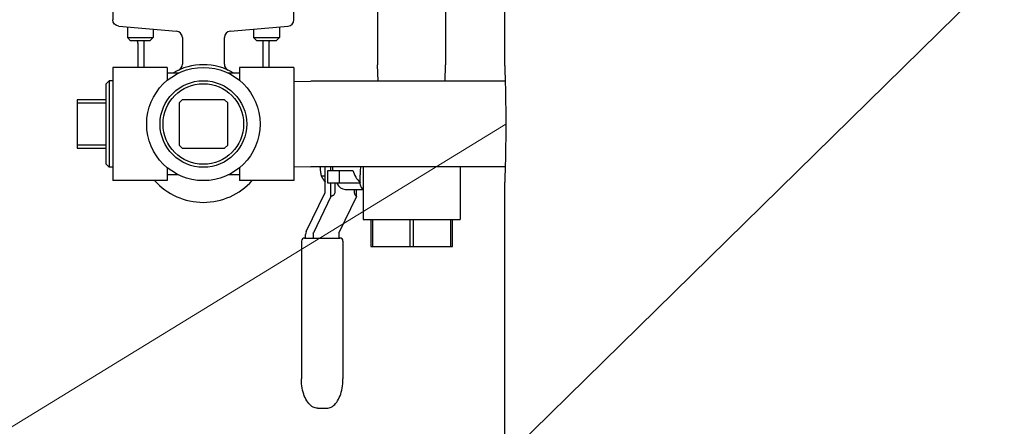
# Model space of a CAD drawing. Header units: inches. Extents: x 1 to 669, y 0 to 417.
# Tile 361 of 448: x 510 to 529, y 208 to 216. Entities that reach past the tile are written whole.
import ezdxf

# ---------------------------------------------------------------- set-up
doc = ezdxf.new("R2010")
doc.units = ezdxf.units.IN
doc.header["$LTSCALE"] = 12
doc.header["$MEASUREMENT"] = 0
doc.header["$PDMODE"] = 1
doc.layers.get('0').update_dxf_attribs({"linetype": 'CONTINUOUS'})
doc.layers.get('Defpoints').update_dxf_attribs({"linetype": 'CONTINUOUS'})
doc.layers.add('D', color=2, linetype='CONTINUOUS')
doc.layers.add('Q', color=4, linetype='CONTINUOUS')
doc.layers.add('Leader', color=41, linetype='CONTINUOUS', lineweight=13)
doc.styles.get("Standard").update_dxf_attribs({"font": 'SIMPLEX.SHX', "width": 0.875})
doc.dimstyles.new('STANDARD$0', dxfattribs={"dimscale": 32, "dimtxt": 0.09375, "dimasz": 0.0625, "dimexe": 0.03125, "dimexo": 0.03125, "dimgap": 0.03125, "dimtad": 1, "dimtih": 1, "dimtoh": 1, "dimdec": 4, "dimzin": 12, "dimdsep": 46, "dimlunit": 5, "dimtxsty": 'Standard', "dimcen": -0.03125, "dimclrd": 256, "dimclre": 256, "dimclrt": 256, "dimadec": 0, "dimazin": 0, "dimtfac": 0.875, "dimtdec": 4, "dimtofl": 0, "dimtmove": 0, "dimatfit": 3, "dimfxl": 1, "dimtolj": 1, "dimtzin": 12, "dimlwd": 13, "dimlwe": 13, "dimarcsym": 0})

# ---------------------------------------------------------------- blocks, each defined once
blk = doc.blocks.new('*D31')
at = {"layer": 'D', "lineweight": 13, "transparency": 16777216}
for p, q in [((512.914, 246.621), (474.392, 246.621)), ((475.392, 244.621), (475.392, 208.621)), ((475.392, 167.621), (475.392, 203.621)), ((525.191, 165.621), (474.392, 165.621))]:
    blk.add_line(p, q, dxfattribs=at)
at = {"layer": 'D', "transparency": 16777216}
for points in [[(475.058, 244.621), (475.725, 244.621), (475.392, 246.621)], [(475.058, 167.621), (475.725, 167.621), (475.392, 165.621)]]:
    blk.add_solid(points, dxfattribs=at)
at = {"layer": 'Defpoints', "color": 0, "transparency": 16777216}
for p in [(513.914, 246.621), (475.392, 165.621), (526.191, 165.621)]:
    blk.add_point(p, dxfattribs=at)
at = {"layer": 'D', "transparency": 16777216, "insert": (475.392, 206.121), "char_height": 3, "attachment_point": 5}
blk.add_mtext('\\A1;81{}{\\C2;%%p1}', dxfattribs=at)
blk = doc.blocks.new('*D57')
at = {"layer": 'D', "lineweight": 13, "transparency": 16777216}
for p, q in [((500.113, 320.496), (456.166, 320.496)), ((457.166, 318.496), (457.166, 250.558)), ((457.166, 167.621), (457.166, 245.558)), ((525.191, 165.621), (456.166, 165.621))]:
    blk.add_line(p, q, dxfattribs=at)
at = {"layer": 'D', "transparency": 16777216}
for points in [[(456.833, 318.496), (457.5, 318.496), (457.166, 320.496)], [(456.833, 167.621), (457.5, 167.621), (457.166, 165.621)]]:
    blk.add_solid(points, dxfattribs=at)
at = {"layer": 'Defpoints', "color": 0, "transparency": 16777216}
for p in [(501.113, 320.496), (457.166, 165.621), (526.191, 165.621)]:
    blk.add_point(p, dxfattribs=at)
at = {"layer": 'D', "transparency": 16777216, "insert": (457.166, 248.058), "char_height": 3, "attachment_point": 5}
blk.add_mtext('\\A1;155{}{\\C2;%%p1}', dxfattribs=at)

msp = doc.modelspace()

# ---------------------------------------------------------------- linework, layer by layer
for p, q in [((519.17942, 214.74597), (519.17942, 231.99377)), ((519.17942, 181.99597), (519.17942, 212.49597))]:
    msp.add_line(p, q)
msp.add_open_spline([(519.17942, 214.74597), (519.17942, 214.74597), (519.17967, 214.73921), (519.18073, 214.71074), (519.18152, 214.68903), (519.18353, 214.63163), (519.18473, 214.59588), (519.18732, 214.51327), (519.1887, 214.46641), (519.19136, 214.36653), (519.19274, 214.31011), (519.19533, 214.18724), (519.19654, 214.1208), (519.19854, 213.98222), (519.19934, 213.90996), (519.20039, 213.76466), (519.20065, 213.69161), (519.20065, 213.55034), (519.20039, 213.47729), (519.19934, 213.33199), (519.19854, 213.25973), (519.19654, 213.12114), (519.19533, 213.0547), (519.19274, 212.93184), (519.19136, 212.87542), (519.1887, 212.77554), (519.18732, 212.72867), (519.18473, 212.64607), (519.18353, 212.61032), (519.18152, 212.55291), (519.18073, 212.53121), (519.17967, 212.50273), (519.17942, 212.49597), (519.17942, 212.49597)], degree=3, knots=[-12.91790214, -12.91790214, -12.91790214, -12.91790214, -12.37965624, -12.37965624, -11.84141033, -11.84141033, -11.30316443, -11.30316443, -10.76491852, -10.76491852, -10.22667258, -10.22667258, -9.68842664, -9.68842664, -9.1501807, -9.1501807, -8.61193476, -8.61193476, -8.07368882, -8.07368882, -7.53544288, -7.53544288, -6.99719694, -6.99719694, -6.458951, -6.458951, -5.92070509, -5.92070509, -5.38245919, -5.38245919, -4.84421328, -4.84421328, -4.30596738, -4.30596738, -4.30596738, -4.30596738])
at = {"layer": 'Leader'}
for p, q in [((546.97205, 234.44414), (500.42292, 188.7383)), ((519.20065, 213.62097), (500.98721, 202.45038))]:
    msp.add_line(p, q, dxfattribs=at)
at = {"layer": 'Q'}
for p, q in [((516.72328, 218.79687), (516.72328, 214.76687)), ((518.03828, 218.79687), (518.03828, 214.76687)), ((511.60682, 216.10535), (511.60682, 215.63866)), ((515.10682, 215.63866), (515.10682, 216.10535)), ((511.7214, 215.51405), (512.83646, 215.4165)), ((511.88807, 215.49947), (511.88807, 215.29347)), ((512.38807, 215.45573), (512.38807, 215.29347)), ((513.87717, 215.4165), (514.99223, 215.51405)), ((514.32557, 215.45573), (514.32557, 215.29347)), ((514.82557, 215.49947), (514.82557, 215.29347)), ((511.95057, 215.23097), (511.88807, 215.29347)), ((511.88902, 215.29347), (512.38807, 215.29347)), ((512.32557, 215.23097), (511.95057, 215.23097)), ((512.20932, 215.23097), (512.20932, 214.71597)), ((512.32557, 215.23097), (512.38807, 215.29347)), ((512.95057, 215.29197), (512.95057, 214.77727)), ((513.76307, 214.77727), (513.76307, 215.29197)), ((514.32557, 215.29347), (514.82557, 215.29347)), ((514.38807, 215.23097), (514.32557, 215.29347)), ((514.76307, 215.23097), (514.38807, 215.23097)), ((514.50432, 215.23097), (514.50432, 214.71597)), ((514.76307, 215.23097), (514.82557, 215.29347)), ((512.09182, 215.18418), (512.09182, 214.71597)), ((514.62182, 215.18418), (514.62182, 214.71597)), ((511.60682, 214.71597), (511.60682, 212.52597)), ((512.65682, 214.71597), (511.60682, 214.71597)), ((512.65682, 214.71597), (512.65682, 214.46301)), ((514.05682, 214.71597), (514.05682, 214.46301)), ((515.10682, 214.71597), (514.05682, 214.71597)), ((515.10682, 214.71597), (515.10682, 212.52597)), ((516.73315, 214.45097), (516.72328, 214.76687)), ((518.0284, 214.45097), (518.03828, 214.76687)), ((511.47772, 214.39964), (511.53769, 214.45776)), ((511.53769, 214.45776), (511.53769, 212.78418)), ((511.60682, 214.4556), (511.53769, 214.45776)), ((512.87952, 214.60647), (512.65682, 214.60647)), ((514.05682, 214.60647), (513.83412, 214.60647)), ((515.10682, 214.44072), (515.43492, 214.45097)), ((519.18909, 214.45097), (515.43492, 214.45097)), ((511.47772, 212.84231), (511.47772, 214.39964)), ((510.91772, 214.09097), (510.91772, 213.15097)), ((511.47772, 214.09097), (510.91772, 214.09097)), ((512.88682, 214.03097), (512.94682, 214.09097)), ((513.76682, 214.09097), (512.94682, 214.09097)), ((513.76682, 214.09097), (513.82682, 214.03097)), ((510.91772, 214.03097), (511.47772, 214.03097)), ((512.88682, 214.03097), (512.88682, 213.21097)), ((513.82682, 213.21097), (513.82682, 214.03097)), ((511.47772, 213.21097), (510.91772, 213.21097)), ((510.91772, 213.15097), (511.47772, 213.15097)), ((512.94682, 213.15097), (512.88682, 213.21097)), ((512.94682, 213.15097), (513.76682, 213.15097)), ((513.82682, 213.21097), (513.76682, 213.15097)), ((511.47772, 212.84231), (511.53769, 212.78418)), ((511.60682, 212.78634), (511.53769, 212.78418)), ((512.65682, 212.77894), (512.65682, 212.52597)), ((514.05682, 212.77894), (514.05682, 212.52597)), ((515.10682, 212.80123), (515.43492, 212.79097)), ((519.18909, 212.79097), (515.43492, 212.79097)), ((515.70939, 212.29851), (515.70939, 212.79097)), ((515.76196, 212.7208), (516.24633, 212.7208)), ((515.76196, 212.47487), (515.76196, 212.7208)), ((515.82197, 212.7208), (515.82197, 212.79097)), ((515.97939, 212.7208), (515.97939, 212.47487)), ((518.31723, 212.79097), (518.31723, 211.77642)), ((512.65682, 212.52597), (511.60682, 212.52597)), ((512.87952, 212.63547), (512.65682, 212.63547)), ((514.05682, 212.63547), (513.83412, 212.63547)), ((515.10682, 212.52597), (514.05682, 212.52597)), ((515.63295, 212.62159), (515.70939, 212.62159)), ((516.44432, 212.563), (516.44432, 211.77642)), ((516.39231, 212.47487), (515.76196, 212.47487)), ((515.82197, 212.22104), (515.82197, 212.47487)), ((515.896, 212.47487), (515.896, 212.2855)), ((516.09389, 212.3569), (516.44085, 212.3569)), ((516.27445, 212.2855), (516.27445, 212.3569)), ((516.31384, 212.22104), (516.31384, 212.3569)), ((515.34449, 211.54058), (515.70829, 212.29363)), ((515.82197, 212.22104), (515.48227, 211.51787)), ((515.84442, 212.23192), (515.82197, 212.22104)), ((516.31384, 212.22104), (515.97414, 211.51787)), ((516.31384, 212.22104), (516.3019, 212.23192)), ((516.44432, 211.77642), (518.31723, 211.77642)), ((516.59378, 211.77642), (516.59378, 211.25477)), ((516.62967, 211.25477), (516.62967, 211.77642)), ((517.34488, 211.77642), (517.34488, 211.25477)), ((517.41667, 211.25477), (517.41667, 211.77642)), ((518.13188, 211.77642), (518.13188, 211.25477)), ((518.16778, 211.25477), (518.16778, 211.77642)), ((515.31193, 211.4156), (515.99354, 211.4156)), ((515.33242, 211.4156), (515.33242, 211.48699)), ((515.48117, 211.513), (515.48117, 211.4156)), ((515.97305, 211.513), (515.97305, 211.4156)), ((515.25193, 211.3556), (515.25193, 208.69165)), ((516.05354, 211.3556), (516.05354, 208.69165)), ((516.59378, 211.25477), (518.16778, 211.25477)), ((515.56537, 208.12477), (515.7401, 208.12477))]:
    msp.add_line(p, q, dxfattribs=at)
for radius in [1.095, 0.83679, 0.77866]:
    msp.add_circle((513.35682, 213.62097), radius, dxfattribs=at)
for centre, radius, start, end in [((512.82557, 215.29197), 0.125, 0, 85), ((513.88807, 215.29197), 0.125, 95, 180), ((513.35682, 213.62097), 1.1475, 59.184744, 120.836799), ((512.82557, 214.77727), 0.125, 294.675923, 0), ((513.88807, 214.77727), 0.125, 180, 245.324077), ((516.72126, 212.84877), 0.49188, 195.079864, 227.086743), ((513.35682, 213.37097), 1.265, 221.911674, 318.088326), ((515.31193, 211.3556), 0.06, 90, 180), ((515.99354, 211.3556), 0.06, 0, 90)]:
    msp.add_arc(centre, radius, start, end, dxfattribs=at)
at = {"layer": 'Q', "extrusion": (0, 0, -1)}
for centre, major_axis, ratio, end_param in [((511.73229, 215.63858), (-0.125, 0.01094), 0.99616574, -0.08693355), ((515.70073, 212.29851), (0, -0.01), 0.8660254, -1.06196234), ((515.48983, 211.513), (0, 0.01), 0.8660254, -1.06196234)]:
    msp.add_ellipse(centre, major_axis=major_axis, ratio=ratio, start_param=-1.57079633, end_param=end_param, dxfattribs=at)
at = {"layer": 'Q'}
for centre, major_axis, ratio, start_param, end_param in [((514.98134, 215.63858), (0.125, 0.01094), 0.99616574, -1.57079633, -0.08693355), ((516.09389, 212.84877), (0, -0.49187), 0.5, -1.45301466, -1.30760305), ((516.09389, 212.84877), (0, -0.49187), 0.5, -0.70722901, 0), ((517.15815, 212.92846), (0, -0.99387), 0.86602541, -1.11224932, -1.09685787), ((515.48882, 212.2855), (0.40718, 0), 0.27014861, -0.50883399, 0), ((516.49111, 212.2855), (0.21666, 0), 0.50771331, -3.14159265, -2.63275867), ((515.42769, 211.48699), (0, -0.11), 0.8660254, -2.07963031, -1.57079633), ((515.98171, 211.513), (0, -0.01), 0.8660254, -2.07963031, -1.57079633)]:
    msp.add_ellipse(centre, major_axis=major_axis, ratio=ratio, start_param=start_param, end_param=end_param, dxfattribs=at)
for points, knots in [([(512.09183, 215.18418), (512.09183, 215.19685), (512.08973, 215.20966), (512.08485, 215.22485), (512.08372, 215.22793), (512.08248, 215.23097)], [0, 0, 0, 0, 0.0380290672, 0.0380290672, 0.0478433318, 0.0478433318, 0.0478433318, 0.0478433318]), ([(514.63115, 215.23097), (514.63011, 215.22841), (514.62914, 215.22582), (514.62408, 215.2107), (514.62181, 215.19736), (514.6218, 215.18418)], [0.0689663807, 0.0689663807, 0.0689663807, 0.0689663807, 0.077236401, 0.077236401, 0.1167971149, 0.1167971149, 0.1167971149, 0.1167971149]), ([(516.38635, 212.48853), (516.3837, 212.5295), (516.38617, 212.57847), (516.3901, 212.64473), (516.3908, 212.65635), (516.39291, 212.69191), (516.39433, 212.71648), (516.39618, 212.75802), (516.39678, 212.7744), (516.39722, 212.79097)], [0.000034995, 0.000034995, 0.000034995, 0.000034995, 0.489193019, 0.489193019, 0.590799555, 0.590799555, 0.792947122, 0.792947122, 0.921714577, 0.921714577, 0.921714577, 0.921714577]), ([(516.44738, 212.79097), (516.44722, 212.77272), (516.44699, 212.7546), (516.44672, 212.7366), (516.4467, 212.73529), (516.44668, 212.73398), (516.44666, 212.73267), (516.44638, 212.71474), (516.44607, 212.69693), (516.44575, 212.67924), (516.44544, 212.66154), (516.44513, 212.64396), (516.44487, 212.62651), (516.44485, 212.62535), (516.44483, 212.62419), (516.44482, 212.62303), (516.4448, 212.62187), (516.44478, 212.62064), (516.44477, 212.61954), (516.4445, 212.60012), (516.44432, 212.58128), (516.44432, 212.56299)], [0.7654799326, 0.7654799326, 0.7654799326, 0.7654799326, 0.7801783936, 0.7801783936, 0.7801783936, 0.78125, 0.78125, 0.78125, 0.7958984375, 0.7958984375, 0.7958984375, 0.810546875, 0.810546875, 0.810546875, 0.8115234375, 0.8115234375, 0.8115234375, 0.8125, 0.8125, 0.8125, 0.8297511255, 0.8297511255, 0.8297511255, 0.8297511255]), ([(516.41708, 212.38568), (516.4164, 212.3865), (516.41573, 212.38734), (516.41118, 212.39328), (516.40773, 212.39892), (516.4001, 212.41452), (516.39643, 212.42516), (516.3929, 212.43975), (516.39225, 212.44273), (516.38985, 212.45488), (516.38846, 212.4646), (516.38746, 212.47487)], [0.426478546, 0.426478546, 0.426478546, 0.426478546, 0.444986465, 0.444986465, 0.554903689, 0.554903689, 0.719887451, 0.719887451, 0.761043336, 0.761043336, 0.885477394, 0.885477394, 0.885477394, 0.885477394]), ([(515.56537, 208.12477), (515.53463, 208.12477), (515.50412, 208.1326), (515.44489, 208.16246), (515.41683, 208.18595), (515.3646, 208.24685), (515.34112, 208.28573), (515.30193, 208.37352), (515.28627, 208.42248), (515.26335, 208.52663), (515.25611, 208.58181), (515.25239, 208.65569), (515.25193, 208.67367), (515.25193, 208.69165)], [1.57079633, 1.57079633, 1.57079633, 1.57079633, 1.81772265, 1.81772265, 2.09864425, 2.09864425, 2.41280352, 2.41280352, 2.72696278, 2.72696278, 3.04112205, 3.04112205, 3.14159265, 3.14159265, 3.14159265, 3.14159265]), ([(515.7401, 208.12477), (515.77084, 208.12477), (515.80135, 208.1326), (515.86058, 208.16246), (515.88864, 208.18595), (515.94087, 208.24685), (515.96436, 208.28573), (516.00354, 208.37352), (516.0192, 208.42248), (516.04212, 208.52663), (516.04936, 208.58181), (516.05309, 208.65569), (516.05354, 208.67367), (516.05354, 208.69165)], [4.71238898, 4.71238898, 4.71238898, 4.71238898, 4.95931531, 4.95931531, 5.2402369, 5.2402369, 5.55439617, 5.55439617, 5.86855543, 5.86855543, 6.1827147, 6.1827147, 6.28318531, 6.28318531, 6.28318531, 6.28318531])]:
    msp.add_open_spline(points, degree=3, knots=knots, dxfattribs=at)
for points, weights in [([(515.61007, 212.79097), (515.61471, 212.71191), (515.63295, 212.62159)], [1.57147656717, 1.54898251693, 1.46647550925]), ([(515.63295, 212.62159), (515.66108, 212.56071), (515.70674, 212.50799)], [1.46647550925, 1.57990778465, 1.57990778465]), ([(515.70674, 212.50799), (515.70805, 212.50647), (515.70939, 212.50496)], [1.57990778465, 1.57990778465, 1.57981383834])]:
    msp.add_rational_spline(points, weights, degree=2, dxfattribs=at)
msp.add_open_spline([(516.44432, 212.35269), (516.43524, 212.36368), (516.42616, 212.37468), (516.41708, 212.38568)], degree=3, dxfattribs=at)

# ---------------------------------------------------------------- dimensions: what is measured, and where the dimension line sits
at = {"layer": 'D'}
for base, p1, override, picture, middle in [((457.1663, 165.62097), (501.11257, 320.49597), {"dimdec": 1, "dimtp": 1, "dimtm": 1, "dimtdec": 4, "dimtzin": 12, "dimarcsym": 1}, '*D57', (457.1663, 248.05847)), ((475.39178, 165.62097), (513.91424, 246.62097), {"dimdec": 1, "dimtp": 1, "dimtm": 1, "dimarcsym": 1}, '*D31', (475.39178, 206.12097))]:
    dim = msp.add_linear_dim(base=base, p1=p1, p2=(526.1908, 165.62097), angle=90, text='<>{}{\\C2;%%p1}', dimstyle='STANDARD$0', override=override, dxfattribs=at)
    dim.commit()
    dim.dimension.update_dxf_attribs({"geometry": picture, "text_midpoint": middle, "dimtype": 160})

doc.saveas('drawing.dxf')
